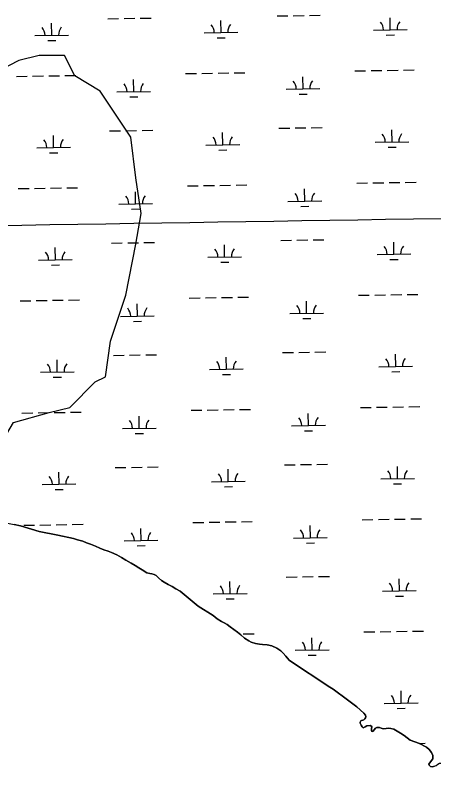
# Model space of a CAD drawing. Extents: x 3855477 to 3893699, y 299188 to 325115.
# Drawn here: x 3862819 to 3864060, y 306053 to 308319 of the extents above; entities that cross this region are included whole.
import ezdxf

# ---------------------------------------------------------------- set-up
doc = ezdxf.new("R2010")
doc.units = 0
for name, color, linetype in [('V-GRID-MAJR', 7, 'Continuous'), ('V-TOPO-SHOR', 7, 'Continuous'), ('V-WETL-SWMP', 7, 'Continuous')]:
    doc.layers.add(name, color=color, linetype=linetype)

msp = doc.modelspace()

# ---------------------------------------------------------------- linework, layer by layer
at = {"layer": 'V-GRID-MAJR'}
msp.add_spline([(3859685.5, 307646.8), (3864995.7, 307731.4), (3870305.8, 307816.8), (3875615.9, 307902.9), (3880925.9, 307989.8), (3886236, 308077.5), (3891546.1, 308165.9)], degree=3, dxfattribs=at)
at = {"layer": 'V-TOPO-SHOR'}
for points in [[(3862647, 306873.5), (3862738.2, 306929.8), (3862723.1, 306960.1), (3862813.8, 307111.3), (3862919.7, 307141.5), (3862980.1, 307156.6), (3863055.7, 307232.2), (3863086, 307247.3), (3863101.1, 307353.2), (3863146.5, 307489.2), (3863176.7, 307640.4), (3863191.8, 307731.1), (3863176.7, 307837), (3863161.6, 307957.9), (3863070.9, 308094), (3862995.3, 308139.3), (3862965, 308199.8), (3862889.4, 308199.8), (3862829, 308184.7), (3862768.5, 308154.5)], [(3862647.5, 306861.3), (3862662.8, 306861.3), (3862672.5, 306860.6), (3862690.1, 306853.9), (3862753.2, 306826.4), (3862785.6, 306815.1), (3862815.4, 306809.5), (3862834.2, 306805.4), (3862889.3, 306788.8), (3862945, 306777.8), (3862991.2, 306767.8), (3863003.4, 306764), (3863018.7, 306760.1)], [(3863018.7, 306760.1), (3863030.1, 306755.5), (3863041.6, 306751.2), (3863056.6, 306745.3), (3863069.4, 306739.7), (3863081.8, 306734.6), (3863094.1, 306730.3), (3863104, 306726.4), (3863119.5, 306719), (3863133.5, 306711.4), (3863146.8, 306704), (3863162.3, 306695), (3863174.5, 306687.4), (3863185, 306681.3), (3863194.7, 306675.1), (3863209.2, 306666.2), (3863217.6, 306664.2), (3863224, 306663.1), (3863230.6, 306661.3), (3863236.2, 306657.8), (3863243.1, 306651.4), (3863252, 306643.7), (3863260.4, 306638.4), (3863272.3, 306631.8), (3863283.8, 306625.4), (3863295.3, 306618.7), (3863307.2, 306611.9), (3863319.4, 306601.9), (3863337.5, 306587.1), (3863361.5, 306567.7), (3863406, 306539.2), (3863417.5, 306530), (3863430, 306522.1), (3863437.9, 306518), (3863447.5, 306512.9), (3863456.2, 306506.5), (3863467.1, 306498.3)], [(3863467.1, 306498.3), (3863477.6, 306490.7), (3863487.5, 306482.5), (3863498.7, 306472.8), (3863511.2, 306464.7), (3863518.1, 306460.8), (3863530.8, 306456.5), (3863542.5, 306454.2), (3863552.2, 306453.7), (3863565.2, 306453.1), (3863579.7, 306449.3), (3863594.5, 306442.4), (3863606.5, 306434.8), (3863613.6, 306428.1), (3863621, 306419.5), (3863624.8, 306413.9), (3863631.9, 306406.2), (3863751.9, 306327.4), (3863761.8, 306321.5), (3863804.1, 306289.4), (3863831.1, 306269.2), (3863851.9, 306250.3), (3863857, 306244.2), (3863857.8, 306239.6), (3863857, 306236.6), (3863855, 306233), (3863852.7, 306230.7), (3863849.1, 306228.9), (3863845.5, 306228.4), (3863843.8, 306227.2), (3863841.5, 306223.6), (3863841.2, 306220), (3863844, 306214.2), (3863847.1, 306209.3), (3863849.9, 306206.8), (3863852.4, 306207.3), (3863856.5, 306209.6), (3863861.3, 306212.1), (3863871.5, 306213.6), (3863875.6, 306210.8), (3863875.3, 306203.7), (3863874.8, 306198.9), (3863877.4, 306196), (3863879.7, 306196.8), (3863883, 306200.4), (3863886.8, 306205.2), (3863890.6, 306207.8), (3863898.5, 306208), (3863904.1, 306205.2), (3863909.7, 306203.7), (3863918.1, 306204.7), (3863924.5, 306205.7), (3863932.4, 306204.7), (3863941.1, 306202.6), (3863960.7, 306190.9), (3863972.1, 306183.5), (3863989.5, 306170.2), (3864017.2, 306160.3), (3864038.6, 306149.3), (3864046.2, 306142.7), (3864053.1, 306133.5), (3864056.7, 306124.6), (3864056.9, 306114.4), (3864050, 306106), (3864044.9, 306099.1)], [(3864044.9, 306099.1), (3864046.2, 306096.3), (3864050, 306092.5), (3864056.1, 306091.4), (3864062.3, 306093), (3864067.1, 306095.5), (3864071.7, 306099.3), (3864076.5, 306101.6), (3864082.4, 306102.4), (3864090, 306101.1), (3864097.4, 306096.7), (3864103.8, 306087.8), (3864102, 306084.8), (3864099.2, 306083.5), (3864096.1, 306082.2), (3864096.1, 306082), (3864095.4, 306077.4), (3864097.9, 306072.3), (3864103.3, 306065.1), (3864109.4, 306059.5), (3864115.5, 306055.7), (3864122.9, 306053.7), (3864131.8, 306053.4), (3864143.5, 306052.9)]]:
    msp.add_lwpolyline(points, dxfattribs=at)
at = {"layer": 'V-WETL-SWMP'}
for p, q in [((3863093.2, 308308.5), (3863125.2, 308309)), ((3863141.2, 308309.3), (3863173.2, 308309.8)), ((3863189.2, 308310.1), (3863221.2, 308310.6)), ((3863428.8, 308267.5), (3863428.2, 308303.5)), ((3863595.1, 308316.7), (3863627.1, 308317.2)), ((3863643.1, 308317.5), (3863675.1, 308318)), ((3863691.1, 308318.3), (3863723.1, 308318.8)), ((3863930.6, 308275.7), (3863930, 308311.7)), ((3862926.9, 308259.4), (3862926.4, 308295.4)), ((3863880.6, 308274.9), (3863980.6, 308276.5)), ((3862876.9, 308258.6), (3862976.9, 308260.2)), ((3863378.8, 308266.7), (3863478.8, 308268.4)), ((3863918.9, 308260.1), (3863942.9, 308260.5)), ((3862915.2, 308243.7), (3862939.2, 308244.1)), ((3863417, 308251.9), (3863441, 308252.3)), ((3862918.1, 308139.1), (3862950.1, 308139.7)), ((3862966, 308139.9), (3862998, 308140.4)), ((3863323.9, 308145.8), (3863355.9, 308146.3)), ((3863371.9, 308146.5), (3863403.9, 308147.1)), ((3863419.9, 308147.3), (3863451.9, 308147.8)), ((3863467.9, 308148.1), (3863499.9, 308148.6)), ((3863825.7, 308153.9), (3863857.7, 308154.4)), ((3863873.7, 308154.7), (3863905.7, 308155.2)), ((3863921.7, 308155.5), (3863953.7, 308156)), ((3863969.7, 308156.3), (3864001.7, 308156.8)), ((3862822.1, 308137.6), (3862854.1, 308138.1)), ((3862870.1, 308138.4), (3862902.1, 308138.9)), ((3863170.2, 308092.5), (3863169.6, 308128.5)), ((3863672, 308100.7), (3863671.4, 308136.7)), ((3863622, 308099.9), (3863722, 308101.5)), ((3863120.2, 308091.7), (3863220.2, 308093.3)), ((3863158.4, 308076.9), (3863182.4, 308077.3)), ((3863660.3, 308085.1), (3863684.3, 308085.4)), ((3863600.5, 307984.1), (3863632.5, 307984.6)), ((3863648.5, 307984.8), (3863680.5, 307985.4)), ((3863696.5, 307985.6), (3863728.5, 307986.1)), ((3862932.4, 307926.7), (3862931.8, 307962.7)), ((3863098.6, 307975.9), (3863130.6, 307976.4)), ((3863146.6, 307976.7), (3863178.6, 307977.2)), ((3863194.6, 307977.5), (3863226.6, 307978)), ((3863434.2, 307934.9), (3863433.6, 307970.9)), ((3863936, 307943.1), (3863935.5, 307979.1)), ((3863384.2, 307934.1), (3863484.2, 307935.7)), ((3863886, 307942.3), (3863986, 307943.9)), ((3862882.4, 307925.9), (3862982.4, 307927.6)), ((3863422.5, 307919.3), (3863446.5, 307919.7)), ((3863924.3, 307927.5), (3863948.3, 307927.9)), ((3862920.6, 307911.1), (3862944.6, 307911.5)), ((3863879.2, 307822.1), (3863911.2, 307822.6)), ((3863927.2, 307822.9), (3863959.2, 307823.4)), ((3863975.1, 307823.6), (3864007.1, 307824.2)), ((3862827.5, 307804.9), (3862859.5, 307805.5)), ((3862875.5, 307805.7), (3862907.5, 307806.2)), ((3862923.5, 307806.5), (3862955.5, 307807)), ((3862971.5, 307807.3), (3863003.5, 307807.8)), ((3863329.3, 307813.1), (3863361.3, 307813.6)), ((3863377.3, 307813.9), (3863409.3, 307814.4)), ((3863425.3, 307814.7), (3863457.3, 307815.2)), ((3863473.3, 307815.5), (3863505.3, 307816)), ((3863677.4, 307768), (3863676.8, 307804)), ((3863831.2, 307821.3), (3863863.2, 307821.8)), ((3863175.6, 307759.9), (3863175, 307795.9)), ((3863125.6, 307759.1), (3863225.6, 307760.7)), ((3863627.4, 307767.2), (3863727.4, 307768.9)), ((3863163.8, 307744.2), (3863187.8, 307744.6)), ((3863665.7, 307752.4), (3863689.7, 307752.8)), ((3863104.1, 307643.3), (3863136.1, 307643.8)), ((3863152.1, 307644), (3863184.1, 307644.6)), ((3863200.1, 307644.8), (3863232, 307645.3)), ((3863605.9, 307651.4), (3863637.9, 307652)), ((3863653.9, 307652.2), (3863685.9, 307652.7)), ((3863701.9, 307653), (3863733.9, 307653.5)), ((3863941.5, 307610.5), (3863940.9, 307646.5)), ((3862937.8, 307594.1), (3862937.2, 307630.1)), ((3863439.6, 307602.3), (3863439, 307638.3)), ((3863389.6, 307601.5), (3863489.6, 307603.1)), ((3863891.5, 307609.6), (3863991.5, 307611.3)), ((3862887.8, 307593.3), (3862987.8, 307594.9)), ((3862926, 307578.5), (3862950, 307578.9)), ((3863427.9, 307586.7), (3863451.9, 307587.1)), ((3863929.7, 307594.8), (3863953.7, 307595.2)), ((3863430.7, 307482.1), (3863462.7, 307482.6)), ((3863478.7, 307482.8), (3863510.7, 307483.4)), ((3863836.6, 307488.7), (3863868.6, 307489.2)), ((3863884.6, 307489.4), (3863916.6, 307490)), ((3863932.6, 307490.2), (3863964.6, 307490.8)), ((3863980.6, 307491), (3864012.6, 307491.5)), ((3862832.9, 307472.3), (3862864.9, 307472.8)), ((3862880.9, 307473.1), (3862912.9, 307473.6)), ((3862928.9, 307473.9), (3862960.9, 307474.4)), ((3862976.9, 307474.7), (3863008.9, 307475.2)), ((3863181, 307427.2), (3863180.4, 307463.2)), ((3863334.7, 307480.5), (3863366.7, 307481)), ((3863382.7, 307481.3), (3863414.7, 307481.8)), ((3863682.8, 307435.4), (3863682.3, 307471.4)), ((3863131, 307426.4), (3863231, 307428.1)), ((3863632.8, 307434.6), (3863732.8, 307436.2)), ((3863671.1, 307419.8), (3863695.1, 307420.2)), ((3863169.3, 307411.6), (3863193.3, 307412)), ((3863109.5, 307310.6), (3863141.5, 307311.1)), ((3863157.5, 307311.4), (3863189.5, 307311.9)), ((3863205.5, 307312.2), (3863237.5, 307312.7)), ((3863445, 307269.7), (3863444.5, 307305.7)), ((3863611.3, 307318.8), (3863643.3, 307319.3)), ((3863659.3, 307319.6), (3863691.3, 307320.1)), ((3863707.3, 307320.4), (3863739.3, 307320.9)), ((3863946.9, 307277.8), (3863946.3, 307313.8)), ((3862943.2, 307261.5), (3862942.6, 307297.5)), ((3863896.9, 307277), (3863996.9, 307278.6)), ((3862893.2, 307260.7), (3862993.2, 307262.3)), ((3863395, 307268.8), (3863495, 307270.5)), ((3863935.1, 307262.2), (3863959.1, 307262.6)), ((3862931.5, 307245.9), (3862955.4, 307246.2)), ((3863433.3, 307254), (3863457.3, 307254.4)), ((3862982.3, 307142), (3863014.3, 307142.6)), ((3863340.2, 307147.9), (3863372.2, 307148.4)), ((3863388.2, 307148.6), (3863420.2, 307149.2)), ((3863436.2, 307149.4), (3863468.1, 307149.9)), ((3863484.1, 307150.2), (3863516.1, 307150.7)), ((3863842, 307156), (3863874, 307156.6)), ((3863890, 307156.8), (3863922, 307157.3)), ((3863938, 307157.6), (3863970, 307158.1)), ((3863986, 307158.4), (3864018, 307158.9)), ((3862838.3, 307139.7), (3862870.3, 307140.2)), ((3862886.3, 307140.5), (3862918.3, 307141)), ((3862934.3, 307141.2), (3862966.3, 307141.8)), ((3863186.4, 307094.6), (3863185.8, 307130.6)), ((3863688.3, 307102.8), (3863687.7, 307138.8)), ((3863638.3, 307102), (3863738.3, 307103.6)), ((3863136.4, 307093.8), (3863236.4, 307095.4)), ((3863174.7, 307079), (3863198.7, 307079.4)), ((3863676.5, 307087.2), (3863700.5, 307087.5)), ((3863616.7, 306986.2), (3863648.7, 306986.7)), ((3863664.7, 306987), (3863696.7, 306987.5)), ((3863712.7, 306987.7), (3863744.7, 306988.3)), ((3862948.6, 306928.8), (3862948, 306964.8)), ((3863114.9, 306978), (3863146.9, 306978.5)), ((3863162.9, 306978.8), (3863194.9, 306979.3)), ((3863210.9, 306979.6), (3863242.9, 306980.1)), ((3863450.5, 306937), (3863449.9, 306973)), ((3863952.3, 306945.2), (3863951.7, 306981.2)), ((3863902.3, 306944.4), (3864002.3, 306946)), ((3862898.6, 306928), (3862998.6, 306929.7)), ((3863400.5, 306936.2), (3863500.5, 306937.8)), ((3863438.7, 306921.4), (3863462.7, 306921.8)), ((3863940.6, 306929.6), (3863964.5, 306930)), ((3862936.9, 306913.2), (3862960.9, 306913.6)), ((3863943.4, 306825), (3863975.4, 306825.5)), ((3863991.4, 306825.8), (3864023.4, 306826.3)), ((3862834.2, 306805.4), (3862815.4, 306809.5)), ((3862889.3, 306788.8), (3862834.2, 306805.4)), ((3862843.7, 306807.1), (3862875.7, 306807.6)), ((3862891.7, 306807.8), (3862923.7, 306808.4)), ((3862939.7, 306808.6), (3862971.7, 306809.1)), ((3862987.7, 306809.4), (3863019.7, 306809.9)), ((3863345.6, 306815.2), (3863377.6, 306815.8)), ((3863393.6, 306816), (3863425.6, 306816.5)), ((3863441.6, 306816.8), (3863473.6, 306817.3)), ((3863489.6, 306817.6), (3863521.6, 306818.1)), ((3863693.7, 306770.2), (3863693.1, 306806.1)), ((3863847.4, 306823.4), (3863879.4, 306823.9)), ((3863895.4, 306824.2), (3863927.4, 306824.7)), ((3862945, 306777.8), (3862889.3, 306788.8)), ((3863191.8, 306762), (3863191.3, 306798)), ((3862991.2, 306767.8), (3862945, 306777.8)), ((3863003.4, 306764), (3862991.2, 306767.8)), ((3863018.7, 306760.1), (3863003.4, 306764)), ((3863030.1, 306755.5), (3863018.7, 306760.1)), ((3863141.8, 306761.2), (3863241.8, 306762.8)), ((3863643.7, 306769.3), (3863743.7, 306771)), ((3863041.6, 306751.2), (3863030.1, 306755.5)), ((3863056.6, 306745.3), (3863041.6, 306751.2)), ((3863069.4, 306739.7), (3863056.6, 306745.3)), ((3863081.8, 306734.6), (3863069.4, 306739.7)), ((3863094.1, 306730.3), (3863081.8, 306734.6)), ((3863180.1, 306746.4), (3863204.1, 306746.7)), ((3863681.9, 306754.5), (3863705.9, 306754.9)), ((3863104, 306726.4), (3863094.1, 306730.3)), ((3863119.5, 306719), (3863104, 306726.4)), ((3863133.5, 306711.4), (3863119.5, 306719)), ((3863146.8, 306704), (3863133.5, 306711.4)), ((3863162.3, 306695), (3863146.8, 306704)), ((3863174.5, 306687.4), (3863162.3, 306695)), ((3863185, 306681.3), (3863174.5, 306687.4)), ((3863194.7, 306675.1), (3863185, 306681.3)), ((3863209.2, 306666.2), (3863194.7, 306675.1)), ((3863217.6, 306664.2), (3863209.2, 306666.2)), ((3863224, 306663.1), (3863217.6, 306664.2)), ((3863230.6, 306661.3), (3863224, 306663.1)), ((3863236.2, 306657.8), (3863230.6, 306661.3)), ((3863243.1, 306651.4), (3863236.2, 306657.8)), ((3863252, 306643.7), (3863243.1, 306651.4)), ((3863247.7, 306647.4), (3863248.3, 306647.4)), ((3863260.4, 306638.4), (3863252, 306643.7)), ((3863622.2, 306653.5), (3863654.2, 306654.1)), ((3863670.2, 306654.3), (3863702.2, 306654.8)), ((3863718.2, 306655.1), (3863750.1, 306655.6)), ((3863957.7, 306612.6), (3863957.1, 306648.6)), ((3863272.3, 306631.8), (3863260.4, 306638.4)), ((3863283.8, 306625.4), (3863272.3, 306631.8)), ((3863295.3, 306618.7), (3863283.8, 306625.4)), ((3863455.9, 306604.4), (3863455.3, 306640.4)), ((3863307.2, 306611.9), (3863295.3, 306618.7)), ((3863319.4, 306601.9), (3863307.2, 306611.9)), ((3863337.5, 306587.1), (3863319.4, 306601.9)), ((3863405.9, 306603.6), (3863505.9, 306605.2)), ((3863907.7, 306611.8), (3864007.7, 306613.4)), ((3863361.5, 306567.7), (3863337.5, 306587.1)), ((3863444.1, 306588.8), (3863468.1, 306589.2)), ((3863946, 306596.9), (3863970, 306597.3)), ((3863406, 306539.2), (3863361.5, 306567.7)), ((3863417.5, 306530), (3863406, 306539.2)), ((3863430, 306522.1), (3863417.5, 306530)), ((3863437.9, 306518), (3863430, 306522.1)), ((3863447.5, 306512.9), (3863437.9, 306518)), ((3863456.2, 306506.5), (3863447.5, 306512.9)), ((3863467.1, 306498.3), (3863456.2, 306506.5)), ((3863477.6, 306490.7), (3863467.1, 306498.3)), ((3863487.5, 306482.5), (3863477.6, 306490.7)), ((3863495, 306484.9), (3863527, 306485.5)), ((3863852.8, 306490.8), (3863884.8, 306491.3)), ((3863900.8, 306491.6), (3863932.8, 306492.1)), ((3863948.8, 306492.3), (3863980.8, 306492.9)), ((3863996.8, 306493.1), (3864028.8, 306493.6)), ((3863498.7, 306472.8), (3863487.5, 306482.5)), ((3863511.2, 306464.7), (3863498.7, 306472.8)), ((3863518.1, 306460.8), (3863511.2, 306464.7)), ((3863699.1, 306437.5), (3863698.5, 306473.5)), ((3863530.8, 306456.5), (3863518.1, 306460.8)), ((3863542.5, 306454.2), (3863530.8, 306456.5)), ((3863552.2, 306453.7), (3863542.5, 306454.2)), ((3863565.2, 306453.1), (3863552.2, 306453.7)), ((3863579.7, 306449.3), (3863565.2, 306453.1)), ((3863594.5, 306442.4), (3863579.7, 306449.3)), ((3863606.5, 306434.8), (3863594.5, 306442.4)), ((3863613.6, 306428.1), (3863606.5, 306434.8)), ((3863621, 306419.5), (3863613.6, 306428.1)), ((3863624.8, 306413.9), (3863621, 306419.5)), ((3863649.1, 306436.7), (3863749.1, 306438.3)), ((3863687.4, 306421.9), (3863711.4, 306422.3)), ((3863631.9, 306406.2), (3863624.8, 306413.9)), ((3863751.9, 306327.4), (3863631.9, 306406.2)), ((3863761.8, 306321.5), (3863751.9, 306327.4)), ((3863804.1, 306289.4), (3863761.8, 306321.5)), ((3863963.1, 306279.9), (3863962.6, 306315.9)), ((3863831.1, 306269.2), (3863804.1, 306289.4)), ((3863851.9, 306250.3), (3863831.1, 306269.2)), ((3863913.1, 306279.1), (3864013.1, 306280.8)), ((3863951.4, 306264.3), (3863975.4, 306264.7)), ((3863857, 306244.2), (3863851.9, 306250.3)), ((3863855, 306233), (3863857, 306236.6)), ((3863857.8, 306239.6), (3863857, 306244.2)), ((3863857, 306236.6), (3863857.8, 306239.6)), ((3863841.2, 306220), (3863841.5, 306223.6)), ((3863844, 306214.2), (3863841.2, 306220)), ((3863841.5, 306223.6), (3863843.8, 306227.2)), ((3863843.8, 306227.2), (3863845.5, 306228.4)), ((3863847.1, 306209.3), (3863844, 306214.2)), ((3863845.5, 306228.4), (3863849.1, 306228.9)), ((3863849.1, 306228.9), (3863852.7, 306230.7)), ((3863852.7, 306230.7), (3863855, 306233)), ((3863871.5, 306213.6), (3863861.3, 306212.1)), ((3863875.6, 306210.8), (3863871.5, 306213.6)), ((3863849.9, 306206.8), (3863847.1, 306209.3)), ((3863852.4, 306207.3), (3863849.9, 306206.8)), ((3863856.5, 306209.6), (3863852.4, 306207.3)), ((3863861.3, 306212.1), (3863856.5, 306209.6)), ((3863874.8, 306198.9), (3863875.3, 306203.7)), ((3863877.4, 306196), (3863874.8, 306198.9)), ((3863875.3, 306203.7), (3863875.6, 306210.8)), ((3863879.7, 306196.8), (3863877.4, 306196)), ((3863883, 306200.4), (3863879.7, 306196.8)), ((3863886.8, 306205.2), (3863883, 306200.4)), ((3863890.6, 306207.8), (3863886.8, 306205.2)), ((3863898.5, 306208), (3863890.6, 306207.8)), ((3863904.1, 306205.2), (3863898.5, 306208)), ((3863909.7, 306203.7), (3863904.1, 306205.2)), ((3863918.1, 306204.7), (3863909.7, 306203.7)), ((3863924.5, 306205.7), (3863918.1, 306204.7)), ((3863932.4, 306204.7), (3863924.5, 306205.7)), ((3863941.1, 306202.6), (3863932.4, 306204.7)), ((3863960.7, 306190.9), (3863941.1, 306202.6)), ((3863972.1, 306183.5), (3863960.7, 306190.9)), ((3863989.5, 306170.2), (3863972.1, 306183.5)), ((3864017.2, 306160.3), (3863989.5, 306170.2)), ((3864016, 306160.7), (3864034.2, 306161)), ((3864038.6, 306149.3), (3864017.2, 306160.3)), ((3864046.2, 306142.7), (3864038.6, 306149.3)), ((3864053.1, 306133.5), (3864046.2, 306142.7)), ((3864056.7, 306124.6), (3864053.1, 306133.5)), ((3864056.9, 306114.4), (3864056.7, 306124.6)), ((3864044.9, 306099.1), (3864050, 306106)), ((3864050, 306106), (3864056.9, 306114.4)), ((3864046.2, 306096.3), (3864044.9, 306099.1)), ((3864050, 306092.5), (3864046.2, 306096.3)), ((3864056.1, 306091.4), (3864050, 306092.5)), ((3864062.3, 306093), (3864056.1, 306091.4))]:
    msp.add_line(p, q, dxfattribs=at)
for centre, start, end in [((3863875.4, 308275.3), 0.1615, 41.7052), ((3863985.9, 308277.1), 140.1615, 181.7052), ((3862871.7, 308258.9), 0.1615, 41.7052), ((3862982.2, 308260.7), 140.1615, 181.7052), ((3863373.5, 308267.1), 0.1615, 41.7052), ((3863484, 308268.9), 140.1615, 181.7052), ((3863225.4, 308093.9), 140.1615, 181.7052), ((3863616.8, 308100.2), 0.1615, 41.7052), ((3863727.2, 308102), 140.1615, 181.7052), ((3863114.9, 308092.1), 0.1615, 41.7052), ((3863379, 307934.5), 0.1615, 41.7052), ((3863489.4, 307936.3), 140.1615, 181.7052), ((3863880.8, 307942.7), 0.1615, 41.7052), ((3863991.3, 307944.5), 140.1615, 181.7052), ((3862877.1, 307926.3), 0.1615, 41.7052), ((3862987.6, 307928.1), 140.1615, 181.7052), ((3863120.3, 307759.4), 0.1615, 41.7052), ((3863230.8, 307761.2), 140.1615, 181.7052), ((3863622.2, 307767.6), 0.1615, 41.7052), ((3863732.7, 307769.4), 140.1615, 181.7052), ((3862993, 307595.5), 140.1615, 181.7052), ((3863384.4, 307601.9), 0.1615, 41.7052), ((3863494.8, 307603.7), 140.1615, 181.7052), ((3863886.2, 307610), 0.1615, 41.7052), ((3863996.7, 307611.8), 140.1615, 181.7052), ((3862882.5, 307593.7), 0.1615, 41.7052), ((3863738.1, 307436.8), 140.1615, 181.7052), ((3863125.8, 307426.8), 0.1615, 41.7052), ((3863236.2, 307428.6), 140.1615, 181.7052), ((3863627.6, 307435), 0.1615, 41.7052), ((3863891.6, 307277.4), 0.1615, 41.7052), ((3864002.1, 307279.2), 140.1615, 181.7052), ((3862888, 307261.1), 0.1615, 41.7052), ((3862998.4, 307262.9), 140.1615, 181.7052), ((3863389.8, 307269.2), 0.1615, 41.7052), ((3863500.3, 307271), 140.1615, 181.7052), ((3863633, 307102.4), 0.1615, 41.7052), ((3863743.5, 307104.2), 140.1615, 181.7052), ((3863131.2, 307094.2), 0.1615, 41.7052), ((3863241.6, 307096), 140.1615, 181.7052), ((3863505.7, 306938.4), 140.1615, 181.7052), ((3863897.1, 306944.8), 0.1615, 41.7052), ((3864007.5, 306946.6), 140.1615, 181.7052), ((3862893.4, 306928.4), 0.1615, 41.7052), ((3863003.8, 306930.2), 140.1615, 181.7052), ((3863395.2, 306936.6), 0.1615, 41.7052), ((3863136.6, 306761.6), 0.1615, 41.7052), ((3863247.1, 306763.4), 140.1615, 181.7052), ((3863638.4, 306769.7), 0.1615, 41.7052), ((3863748.9, 306771.5), 140.1615, 181.7052), ((3863400.6, 306604), 0.1615, 41.7052), ((3863511.1, 306605.8), 140.1615, 181.7052), ((3863902.5, 306612.1), 0.1615, 41.7052), ((3864012.9, 306613.9), 140.1615, 181.7052), ((3863643.9, 306437.1), 0.1615, 41.7052), ((3863754.3, 306438.9), 140.1615, 181.7052), ((3864018.4, 306281.3), 140.1615, 181.7052), ((3863907.9, 306279.5), 0.1615, 41.7052)]:
    msp.add_arc(centre, 35.2, start, end, dxfattribs=at)

doc.saveas('drawing.dxf')
